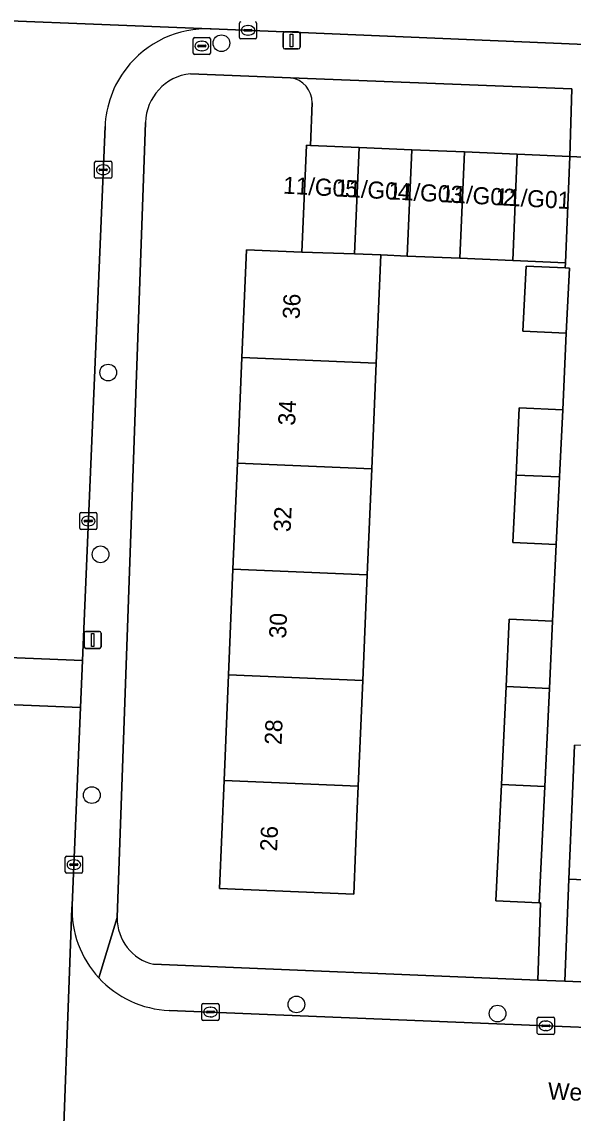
# Model space of a CAD drawing. Extents: x 160732 to 162107, y 387428 to 388479.
# Drawn here: x 161676.4 to 161708.7, y 387938.8 to 388002.7 of the extents above; entities that cross this region are included whole.
import ezdxf

# ---------------------------------------------------------------- set-up
doc = ezdxf.new("R2010")
doc.units = 0
for name, color, linetype in [('IMGEO_Boom', 7, 'Continuous'), ('IMGEO_Brandkraan', 7, 'Continuous'), ('IMGEO_Erf', 7, 'Continuous'), ('IMGEO_Kolk', 7, 'Continuous'), ('IMGEO_Lichtmast', 7, 'Continuous'), ('IMGEO_Openbare_ruimte_label', 7, 'Continuous'), ('IMGEO_Pand', 7, 'Continuous'), ('IMGEO_Pand_nummerreeks', 7, 'Continuous'), ('IMGEO_Parkeervlak_open', 7, 'Continuous'), ('IMGEO_Rijbaan_lokaal_open', 7, 'Continuous'), ('IMGEO_Voetpad_open', 7, 'Continuous')]:
    doc.layers.add(name, color=color, linetype=linetype)

msp = doc.modelspace()

# ---------------------------------------------------------------- linework, layer by layer
at = {"layer": 'IMGEO_Boom'}
for centre in [(161688.133, 388001.491), (161681.498, 387982.204), (161681.049, 387971.555), (161680.54, 387957.452), (161692.526, 387945.191), (161704.314, 387944.657)]:
    msp.add_circle(centre, 0.489, dxfattribs=at)
at = {"layer": 'IMGEO_Brandkraan'}
for p, q in [((161686.485, 388000.9), (161686.485, 388001.752)), ((161686.56, 388001.826), (161687.412, 388001.826)), ((161686.973, 388001.606), (161686.998, 388001.606)), ((161687.486, 388001.752), (161687.486, 388000.9)), ((161687.412, 388000.826), (161686.56, 388000.826)), ((161686.744, 388001.32), (161686.744, 388001.332)), ((161687.182, 388001.283), (161686.784, 388001.283)), ((161686.787, 388001.369), (161687.185, 388001.369)), ((161686.996, 388001.046), (161686.971, 388001.046)), ((161687.228, 388001.332), (161687.228, 388001.32))]:
    msp.add_line(p, q, dxfattribs=at)
for points in [[(161686.485, 388000.9), (161686.485, 388001.752)], [(161686.56, 388001.826), (161687.412, 388001.826)], [(161687.486, 388001.752), (161687.486, 388000.9)], [(161687.412, 388000.826), (161686.56, 388000.826)]]:
    msp.add_lwpolyline(points, dxfattribs=at)
for centre, radius, start, end in [((161686.562, 388001.75), 0.0765, 91.55205, 178.44795), ((161686.562, 388001.75), 0.0765, 91.55205, 178.44795), ((161687.41, 388001.75), 0.0765, 1.55205, 88.44795), ((161687.41, 388001.75), 0.0765, 1.55205, 88.44795), ((161686.562, 388000.902), 0.0765, 181.55205, 268.44795), ((161686.562, 388000.902), 0.0765, 181.55205, 268.44795), ((161686.784, 388001.329), 0.0403, 85.87752, 175.75265), ((161686.781, 388001.319), 0.0366, 178.93798, 274.71019), ((161687.185, 388001.326), 0.043, 264.86636, 352.45326), ((161687.189, 388001.331), 0.0386, 1.73085, 96.63898), ((161687.41, 388000.902), 0.0765, 271.55205, 358.44795), ((161687.41, 388000.902), 0.0765, 271.55205, 358.44795)]:
    msp.add_arc(centre, radius, start, end, dxfattribs=at)
for centre, major_axis, ratio, start_param, end_param in [((161686.972, 388001.326), (-0.387, 0.002), 0.722429, 4.712389, 7.853982), ((161686.997, 388001.326), (-0.39, 0.002), 0.717154, 1.570796, 4.712389)]:
    msp.add_ellipse(centre, major_axis=major_axis, ratio=ratio, start_param=start_param, end_param=end_param, dxfattribs=at)
at = {"layer": 'IMGEO_Erf'}
for points in [[(161692.183, 387999.472), (161686.312, 387999.703)], [(161704.813, 387963.808), (161705, 387967.755), (161707.542, 387967.634), (161707.755, 387972.129), (161705.213, 387972.25), (161705.4, 387976.195), (161705.587, 387980.14), (161708.129, 387980.02), (161708.342, 387984.515), (161705.801, 387984.636), (161705.981, 387988.442), (161708.272, 387988.332), (161708.286, 387988.632), (161705.199, 387988.763), (161702.112, 387988.894), (161699.024, 387989.025), (161697.472, 387989.091), (161697.203, 387982.749), (161696.94, 387976.554), (161696.677, 387970.36), (161696.414, 387964.165), (161696.151, 387957.97), (161696.095, 387956.651), (161695.883, 387951.655), (161688.017, 387951.989), (161688.285, 387958.304), (161688.548, 387964.499), (161688.811, 387970.694), (161689.074, 387976.888), (161689.337, 387983.083), (161689.605, 387989.399), (161692.847, 387989.261), (161693.113, 387995.515), (161693.347, 387995.505), (161693.442, 387997.993)], [(161683.681, 387996.849), (161682.026, 387950.276)], [(161684.162, 387947.545), (161706.674, 387946.613), (161706.834, 387951.148), (161706.76, 387951.151), (161704.218, 387951.259), (161704.541, 387958.074), (161704.813, 387963.808)]]:
    msp.add_lwpolyline(points, dxfattribs=at)
msp.add_lwpolyline([(161746.05, 387950.919), (161739.711, 387951.19), (161733.491, 387951.456), (161727.271, 387951.722), (161721.051, 387951.987), (161714.832, 387952.253), (161708.493, 387952.524), (161708.246, 387946.548), (161745.805, 387944.994)], close=True, dxfattribs=at)
for centre, radius, start, end in [((161686.638, 387996.763), 2.958, 96.324, 178.33231), ((161691.977, 387998.022), 1.465, 358.88005, 81.93218), ((161684.778, 387950.228), 2.753, 178.9983, 257.06184)]:
    msp.add_arc(centre, radius, start, end, dxfattribs=at)
at = {"layer": 'IMGEO_Kolk'}
for p, q in [((161689.195, 388001.818), (161689.195, 388002.67)), ((161689.454, 388002.238), (161689.454, 388002.25)), ((161689.892, 388002.201), (161689.494, 388002.201)), ((161689.497, 388002.287), (161689.895, 388002.287)), ((161689.683, 388002.524), (161689.708, 388002.524)), ((161689.938, 388002.25), (161689.938, 388002.238)), ((161690.196, 388002.67), (161690.196, 388001.818)), ((161690.122, 388001.744), (161689.27, 388001.744)), ((161689.706, 388001.964), (161689.681, 388001.964)), ((161680.705, 387993.654), (161680.705, 387994.506)), ((161680.78, 387994.58), (161681.632, 387994.58)), ((161681.706, 387994.506), (161681.706, 387993.654)), ((161680.964, 387994.074), (161680.964, 387994.086)), ((161681.402, 387994.037), (161681.004, 387994.037)), ((161681.007, 387994.123), (161681.405, 387994.123)), ((161681.216, 387993.8), (161681.191, 387993.8)), ((161681.193, 387994.36), (161681.218, 387994.36)), ((161681.448, 387994.086), (161681.448, 387994.074)), ((161681.632, 387993.58), (161680.78, 387993.58)), ((161679.911, 387974.006), (161680.763, 387974.006)), ((161679.836, 387973.08), (161679.836, 387973.932)), ((161680.095, 387973.5), (161680.095, 387973.512)), ((161680.533, 387973.463), (161680.135, 387973.463)), ((161680.138, 387973.549), (161680.536, 387973.549)), ((161680.324, 387973.786), (161680.349, 387973.786)), ((161680.579, 387973.512), (161680.579, 387973.5)), ((161680.837, 387973.932), (161680.837, 387973.08)), ((161680.763, 387973.006), (161679.911, 387973.006)), ((161680.347, 387973.226), (161680.322, 387973.226)), ((161678.986, 387952.951), (161678.986, 387953.803)), ((161679.061, 387953.877), (161679.913, 387953.877)), ((161679.474, 387953.657), (161679.499, 387953.657)), ((161679.987, 387953.803), (161679.987, 387952.951)), ((161679.913, 387952.877), (161679.061, 387952.877)), ((161679.245, 387953.371), (161679.245, 387953.383)), ((161679.683, 387953.334), (161679.285, 387953.334)), ((161679.288, 387953.42), (161679.686, 387953.42)), ((161679.497, 387953.097), (161679.472, 387953.097)), ((161679.729, 387953.383), (161679.729, 387953.371)), ((161686.991, 387944.321), (161686.991, 387945.173)), ((161687.066, 387945.247), (161687.918, 387945.247)), ((161687.992, 387945.173), (161687.992, 387944.321)), ((161687.25, 387944.741), (161687.25, 387944.753)), ((161687.688, 387944.704), (161687.29, 387944.704)), ((161687.293, 387944.79), (161687.691, 387944.79)), ((161687.479, 387945.027), (161687.504, 387945.027)), ((161687.734, 387944.753), (161687.734, 387944.741)), ((161687.918, 387944.247), (161687.066, 387944.247)), ((161687.502, 387944.467), (161687.477, 387944.467)), ((161706.643, 387943.515), (161706.643, 387944.367)), ((161706.718, 387944.441), (161707.57, 387944.441)), ((161706.902, 387943.935), (161706.902, 387943.947)), ((161707.34, 387943.898), (161706.942, 387943.898)), ((161706.945, 387943.984), (161707.343, 387943.984)), ((161707.131, 387944.221), (161707.156, 387944.221)), ((161707.386, 387943.947), (161707.386, 387943.935)), ((161707.644, 387944.367), (161707.644, 387943.515)), ((161707.57, 387943.441), (161706.718, 387943.441)), ((161707.154, 387943.661), (161707.129, 387943.661))]:
    msp.add_line(p, q, dxfattribs=at)
for points in [[(161689.195, 388001.818), (161689.195, 388002.67)], [(161690.196, 388002.67), (161690.196, 388001.818)], [(161690.122, 388001.744), (161689.27, 388001.744)], [(161680.705, 387993.654), (161680.705, 387994.506)], [(161680.78, 387994.58), (161681.632, 387994.58)], [(161681.706, 387994.506), (161681.706, 387993.654)], [(161681.632, 387993.58), (161680.78, 387993.58)], [(161679.911, 387974.006), (161680.763, 387974.006)], [(161679.836, 387973.08), (161679.836, 387973.932)], [(161680.837, 387973.932), (161680.837, 387973.08)], [(161680.763, 387973.006), (161679.911, 387973.006)], [(161678.986, 387952.951), (161678.986, 387953.803)], [(161679.061, 387953.877), (161679.913, 387953.877)], [(161679.987, 387953.803), (161679.987, 387952.951)], [(161679.913, 387952.877), (161679.061, 387952.877)], [(161686.991, 387944.321), (161686.991, 387945.173)], [(161687.066, 387945.247), (161687.918, 387945.247)], [(161687.992, 387945.173), (161687.992, 387944.321)], [(161687.918, 387944.247), (161687.066, 387944.247)], [(161706.643, 387943.515), (161706.643, 387944.367)], [(161706.718, 387944.441), (161707.57, 387944.441)], [(161707.644, 387944.367), (161707.644, 387943.515)], [(161707.57, 387943.441), (161706.718, 387943.441)]]:
    msp.add_lwpolyline(points, dxfattribs=at)
for centre, radius, start, end in [((161689.272, 388002.668), 0.0765, 91.55205, 178.44795), ((161689.272, 388002.668), 0.0765, 91.55205, 178.44795), ((161690.12, 388002.668), 0.0765, 1.55205, 88.44795), ((161690.12, 388002.668), 0.0765, 1.55205, 88.44795), ((161689.494, 388002.247), 0.0403, 85.87752, 175.75265), ((161689.491, 388002.237), 0.0366, 178.93798, 274.71019), ((161689.895, 388002.244), 0.043, 264.86636, 352.45326), ((161689.899, 388002.249), 0.0386, 1.73085, 96.63898), ((161689.272, 388001.82), 0.0765, 181.55205, 268.44795), ((161689.272, 388001.82), 0.0765, 181.55205, 268.44795), ((161690.12, 388001.82), 0.0765, 271.55205, 358.44795), ((161690.12, 388001.82), 0.0765, 271.55205, 358.44795), ((161680.782, 387994.504), 0.0765, 91.55205, 178.44795), ((161680.782, 387994.504), 0.0765, 91.55205, 178.44795), ((161681.63, 387994.504), 0.0765, 1.55205, 88.44795), ((161681.63, 387994.504), 0.0765, 1.55205, 88.44795), ((161681.004, 387994.083), 0.0403, 85.87752, 175.75265), ((161681.001, 387994.073), 0.0366, 178.93798, 274.71019), ((161681.405, 387994.08), 0.043, 264.86636, 352.45326), ((161681.409, 387994.085), 0.0386, 1.73085, 96.63898), ((161680.782, 387993.656), 0.0765, 181.55205, 268.44795), ((161680.782, 387993.656), 0.0765, 181.55205, 268.44795), ((161681.63, 387993.656), 0.0765, 271.55205, 358.44795), ((161681.63, 387993.656), 0.0765, 271.55205, 358.44795), ((161679.913, 387973.93), 0.0765, 91.55205, 178.44795), ((161679.913, 387973.93), 0.0765, 91.55205, 178.44795), ((161680.761, 387973.93), 0.0765, 1.55205, 88.44795), ((161680.761, 387973.93), 0.0765, 1.55205, 88.44795), ((161680.135, 387973.509), 0.0403, 85.87752, 175.75265), ((161680.132, 387973.499), 0.0366, 178.93798, 274.71019), ((161680.536, 387973.506), 0.043, 264.86636, 352.45326), ((161680.54, 387973.511), 0.0386, 1.73085, 96.63898), ((161679.913, 387973.082), 0.0765, 181.55205, 268.44795), ((161679.913, 387973.082), 0.0765, 181.55205, 268.44795), ((161680.761, 387973.082), 0.0765, 271.55205, 358.44795), ((161680.761, 387973.082), 0.0765, 271.55205, 358.44795), ((161679.063, 387953.801), 0.0765, 91.55205, 178.44795), ((161679.063, 387953.801), 0.0765, 91.55205, 178.44795), ((161679.911, 387953.801), 0.0765, 1.55205, 88.44795), ((161679.911, 387953.801), 0.0765, 1.55205, 88.44795), ((161679.063, 387952.953), 0.0765, 181.55205, 268.44795), ((161679.063, 387952.953), 0.0765, 181.55205, 268.44795), ((161679.285, 387953.38), 0.0403, 85.87752, 175.75265), ((161679.282, 387953.37), 0.0366, 178.93798, 274.71019), ((161679.686, 387953.377), 0.043, 264.86636, 352.45326), ((161679.69, 387953.382), 0.0386, 1.73085, 96.63898), ((161679.911, 387952.953), 0.0765, 271.55205, 358.44795), ((161679.911, 387952.953), 0.0765, 271.55205, 358.44795), ((161687.068, 387945.171), 0.0765, 91.55205, 178.44795), ((161687.068, 387945.171), 0.0765, 91.55205, 178.44795), ((161687.916, 387945.171), 0.0765, 1.55205, 88.44795), ((161687.916, 387945.171), 0.0765, 1.55205, 88.44795), ((161687.29, 387944.75), 0.0403, 85.87752, 175.75265), ((161687.287, 387944.74), 0.0366, 178.93798, 274.71019), ((161687.691, 387944.747), 0.043, 264.86636, 352.45326), ((161687.695, 387944.752), 0.0386, 1.73085, 96.63898), ((161687.068, 387944.323), 0.0765, 181.55205, 268.44795), ((161687.068, 387944.323), 0.0765, 181.55205, 268.44795), ((161687.916, 387944.323), 0.0765, 271.55205, 358.44795), ((161687.916, 387944.323), 0.0765, 271.55205, 358.44795), ((161706.72, 387944.365), 0.0765, 91.55205, 178.44795), ((161706.72, 387944.365), 0.0765, 91.55205, 178.44795), ((161706.942, 387943.944), 0.0403, 85.87752, 175.75265), ((161706.939, 387943.934), 0.0366, 178.93798, 274.71019), ((161707.343, 387943.941), 0.043, 264.86636, 352.45326), ((161707.347, 387943.946), 0.0386, 1.73085, 96.63898), ((161707.568, 387944.365), 0.0765, 1.55205, 88.44795), ((161707.568, 387944.365), 0.0765, 1.55205, 88.44795), ((161706.72, 387943.517), 0.0765, 181.55205, 268.44795), ((161706.72, 387943.517), 0.0765, 181.55205, 268.44795), ((161707.568, 387943.517), 0.0765, 271.55205, 358.44795), ((161707.568, 387943.517), 0.0765, 271.55205, 358.44795)]:
    msp.add_arc(centre, radius, start, end, dxfattribs=at)
for centre, major_axis, ratio, start_param, end_param in [((161689.682, 388002.244), (-0.387, 0.002), 0.722429, 4.712389, 7.853982), ((161689.707, 388002.244), (-0.39, 0.002), 0.717154, 1.570796, 4.712389), ((161681.192, 387994.08), (-0.387, 0.002), 0.722429, 4.712389, 7.853982), ((161681.217, 387994.08), (-0.39, 0.002), 0.717154, 1.570796, 4.712389), ((161680.323, 387973.506), (-0.387, 0.002), 0.722429, 4.712389, 7.853982), ((161680.348, 387973.506), (-0.39, 0.002), 0.717154, 1.570796, 4.712389), ((161679.473, 387953.377), (-0.387, 0.002), 0.722429, 4.712389, 7.853982), ((161679.498, 387953.377), (-0.39, 0.002), 0.717154, 1.570796, 4.712389), ((161687.478, 387944.747), (-0.387, 0.002), 0.722429, 4.712389, 7.853982), ((161687.503, 387944.747), (-0.39, 0.002), 0.717154, 1.570796, 4.712389), ((161707.13, 387943.941), (-0.387, 0.002), 0.722429, 4.712389, 7.853982), ((161707.155, 387943.941), (-0.39, 0.002), 0.717154, 1.570796, 4.712389)]:
    msp.add_ellipse(centre, major_axis=major_axis, ratio=ratio, start_param=start_param, end_param=end_param, dxfattribs=at)
at = {"layer": 'IMGEO_Lichtmast'}
for p, q in [((161691.848, 388002.154), (161692.638, 388002.154)), ((161692.638, 388002.154), (161691.848, 388002.154)), ((161691.748, 388001.254), (161691.748, 388002.054)), ((161691.748, 388002.054), (161691.748, 388001.254)), ((161692.738, 388002.054), (161692.738, 388001.254)), ((161692.738, 388001.254), (161692.738, 388002.054)), ((161692.638, 388001.154), (161691.848, 388001.154)), ((161691.848, 388001.154), (161692.638, 388001.154)), ((161680.092, 387966.141), (161680.092, 387966.941)), ((161680.092, 387966.941), (161680.092, 387966.141)), ((161680.192, 387967.041), (161680.982, 387967.041)), ((161680.982, 387967.041), (161680.192, 387967.041)), ((161681.082, 387966.941), (161681.082, 387966.141)), ((161681.082, 387966.141), (161681.082, 387966.941)), ((161680.982, 387966.041), (161680.192, 387966.041)), ((161680.192, 387966.041), (161680.982, 387966.041))]:
    msp.add_line(p, q, dxfattribs=at)
for points in [[(161692.168, 388002.029), (161692.318, 388002.029), (161692.318, 388001.279), (161692.168, 388001.279), (161692.168, 388002.029)], [(161680.512, 387966.916), (161680.662, 387966.916), (161680.662, 387966.166), (161680.512, 387966.166), (161680.512, 387966.916)]]:
    msp.add_lwpolyline(points, dxfattribs=at)
for centre, start, end in [((161691.848, 388002.054), 90, 180), ((161691.848, 388002.054), 90, 180), ((161692.638, 388002.054), 0, 90), ((161692.638, 388002.054), 360, 90), ((161691.848, 388001.254), 180, 270), ((161691.848, 388001.254), 180, 270), ((161692.638, 388001.254), 270, 0), ((161692.638, 388001.254), 270, 0), ((161680.192, 387966.941), 90, 180), ((161680.192, 387966.941), 90, 180), ((161680.982, 387966.941), 0, 90), ((161680.982, 387966.941), 360, 90), ((161680.192, 387966.141), 180, 270), ((161680.192, 387966.141), 180, 270), ((161680.982, 387966.141), 270, 0), ((161680.982, 387966.141), 270, 0)]:
    msp.add_arc(centre, 0.1, start, end, dxfattribs=at)
at = {"layer": 'IMGEO_Pand'}
for points in [[(161693.347, 387995.505), (161693.113, 387995.515), (161692.847, 387989.261), (161695.936, 387989.147), (161696.201, 387995.384)], [(161699.024, 387989.025), (161699.288, 387995.253), (161696.201, 387995.384), (161695.936, 387989.147), (161697.472, 387989.091)], [(161702.112, 387988.894), (161702.376, 387995.122), (161699.288, 387995.253), (161699.024, 387989.025)], [(161705.199, 387988.763), (161705.463, 387994.991), (161702.376, 387995.122), (161702.112, 387988.894)], [(161708.286, 387988.632), (161708.551, 387994.86), (161705.463, 387994.991), (161705.199, 387988.763)], [(161695.936, 387989.147), (161692.847, 387989.261), (161689.605, 387989.399), (161689.337, 387983.083), (161697.203, 387982.749), (161697.472, 387989.091)], [(161708.523, 387988.32), (161708.272, 387988.332), (161705.981, 387988.442), (161705.801, 387984.636), (161708.342, 387984.515)], [(161689.337, 387983.083), (161689.074, 387976.888), (161696.94, 387976.554), (161697.203, 387982.749)], [(161708.129, 387980.02), (161705.587, 387980.14), (161705.4, 387976.195), (161707.943, 387976.087)], [(161689.074, 387976.888), (161688.811, 387970.694), (161696.677, 387970.36), (161696.94, 387976.554)], [(161707.943, 387976.087), (161705.4, 387976.195), (161705.213, 387972.25), (161707.755, 387972.129)], [(161688.811, 387970.694), (161688.548, 387964.499), (161696.414, 387964.165), (161696.677, 387970.36)], [(161707.542, 387967.634), (161705, 387967.755), (161704.813, 387963.808), (161707.356, 387963.7)], [(161696.151, 387957.97), (161696.414, 387964.165), (161688.548, 387964.499), (161688.285, 387958.304)], [(161704.541, 387958.074), (161707.083, 387957.952), (161707.356, 387963.7), (161704.813, 387963.808)], [(161715.167, 387960.116), (161708.829, 387960.387), (161708.706, 387957.52), (161708.493, 387952.524), (161714.832, 387952.253)], [(161688.285, 387958.304), (161688.017, 387951.989), (161695.883, 387951.655), (161696.095, 387956.651), (161696.151, 387957.97)], [(161707.083, 387957.952), (161704.541, 387958.074), (161704.218, 387951.259), (161706.76, 387951.151)]]:
    msp.add_lwpolyline(points, close=True, dxfattribs=at)
at = {"layer": 'IMGEO_Parkeervlak_open'}
msp.add_lwpolyline([(161693.442, 387997.993), (161693.347, 387995.505), (161696.201, 387995.384), (161699.288, 387995.253), (161702.376, 387995.122), (161705.463, 387994.991), (161708.551, 387994.86), (161708.66, 387998.822), (161692.183, 387999.472)], dxfattribs=at)
msp.add_arc((161691.977, 387998.022), 1.465, 358.88005, 81.93218, dxfattribs=at)
at = {"layer": 'IMGEO_Rijbaan_lokaal_open'}
for points in [[(161717.19, 388008.025), (161709.065, 388008.357), (161703.887, 388008.569), (161698.621, 388008.784), (161694.077, 388008.97), (161683.572, 388009.4), (161678.252, 388009.653), (161668.332, 388010.078), (161657.859, 388010.481), (161657.585, 388003.529), (161668.71, 388003.074), (161668.872, 388003.081), (161687.47, 388002.343), (161687.542, 388002.336), (161692.761, 388002.116), (161708.977, 388001.433), (161716.898, 388001.099)], [(161679.991, 387965.336), (161673.246, 387965.601), (161673.138, 387962.853), (161679.875, 387962.588)], [(161678.692, 387932.162), (161678.688, 387932.314), (161679.365, 387950.837), (161679.386, 387951.015), (161679.875, 387962.588), (161673.138, 387962.853), (161672.099, 387936.422), (161672.104, 387936.309), (161671.404, 387919.219), (161671.133, 387912.753), (161670.931, 387907.558), (161677.703, 387907.274)]]:
    msp.add_lwpolyline(points, close=True, dxfattribs=at)
for points in [[(161687.542, 388002.336), (161687.47, 388002.343), (161668.872, 388003.081), (161668.71, 388003.074)], [(161674.49, 387997.22), (161673.246, 387965.601), (161679.991, 387965.336), (161681.312, 387996.606)], [(161679.386, 387951.015), (161679.365, 387950.837), (161678.688, 387932.314), (161678.692, 387932.162)], [(161733.065, 387942.876), (161685.068, 387944.845)]]:
    msp.add_lwpolyline(points, dxfattribs=at)
for centre, radius, start, end in [((161687.292, 387996.357), 5.984, 87.60926, 142.50108), ((161687.285, 387996.357), 5.978, 142.45602, 177.61302), ((161685.306, 387950.764), 5.925, 177.57549, 222.63868), ((161685.303, 387950.76), 5.92, 222.63004, 267.72802)]:
    msp.add_arc(centre, radius, start, end, dxfattribs=at)
at = {"layer": 'IMGEO_Voetpad_open'}
for points in [[(161753.012, 387999.577), (161748.616, 387999.762), (161742.974, 388000), (161719.685, 388000.981), (161716.898, 388001.099), (161708.977, 388001.433), (161692.761, 388002.116), (161687.542, 388002.336)], [(161686.312, 387999.703), (161692.183, 387999.472), (161708.66, 387998.822), (161708.551, 387994.86), (161710.197, 387994.769), (161710.352, 387998.755), (161712.075, 387998.688), (161747.915, 387997.187), (161749.399, 387997.125), (161768.072, 387996.343), (161771.187, 387996.23)], [(161681.312, 387996.606), (161679.991, 387965.336), (161679.875, 387962.588), (161679.386, 387951.015)], [(161680.947, 387946.751), (161682.026, 387950.276), (161683.681, 387996.849)], [(161710.197, 387994.769), (161708.551, 387994.86), (161708.286, 387988.632), (161708.272, 387988.332), (161708.523, 387988.32), (161708.342, 387984.515), (161708.129, 387980.02), (161707.943, 387976.087), (161707.755, 387972.129), (161707.542, 387967.634), (161707.356, 387963.7), (161707.083, 387957.952), (161706.76, 387951.151), (161706.834, 387951.148), (161706.674, 387946.613), (161708.246, 387946.548), (161708.493, 387952.524), (161708.706, 387957.52), (161708.829, 387960.387)], [(161682.026, 387950.276), (161680.947, 387946.751)], [(161708.246, 387946.548), (161706.674, 387946.613), (161684.162, 387947.545)], [(161768.993, 387944.007), (161765.69, 387944.17), (161747.315, 387944.931), (161745.805, 387944.994), (161708.246, 387946.548)], [(161685.068, 387944.845), (161733.065, 387942.876), (161735.843, 387942.762), (161746.257, 387942.335), (161750.891, 387942.145), (161754.277, 387942.006), (161760.636, 387941.772), (161770.346, 387941.451), (161771.123, 387941.423), (161771.216, 387945.869)]]:
    msp.add_lwpolyline(points, dxfattribs=at)
for centre, radius, start, end in [((161687.292, 387996.357), 5.984, 87.60926, 142.50108), ((161687.285, 387996.357), 5.978, 142.45602, 177.61302), ((161686.638, 387996.763), 2.958, 96.324, 178.33231), ((161685.306, 387950.764), 5.925, 177.57549, 222.63868), ((161684.778, 387950.228), 2.753, 178.9983, 257.06184), ((161685.303, 387950.76), 5.92, 222.63004, 267.72802)]:
    msp.add_arc(centre, radius, start, end, dxfattribs=at)

# ---------------------------------------------------------------- texts
at = {"layer": 'IMGEO_Openbare_ruimte_label'}
msp.add_text('Westmallestraat', height=1, rotation=357.7071, dxfattribs=at).set_placement((161707.251, 387939.626))
at = {"layer": 'IMGEO_Pand_nummerreeks'}
for s, rotation, p in [('11/G05', 356.90594, (161691.726, 387992.687)), ('11/G04', 356.90594, (161694.809, 387992.52)), ('11/G03', 356.90594, (161697.893, 387992.353)), ('11/G02', 356.90594, (161700.97, 387992.187)), ('11/G01', 356.90594, (161704.169, 387992.014)), ('36', 87.56934, (161692.715, 387985.317)), ('34', 87.56934, (161692.45, 387979.082)), ('32', 87.56934, (161692.186, 387972.845)), ('30', 87.56934, (161691.921, 387966.615)), ('28', 87.56934, (161691.656, 387960.38)), ('26', 87.56934, (161691.392, 387954.142))]:
    msp.add_text(s, height=1, rotation=rotation, dxfattribs=at).set_placement(p)

doc.saveas('drawing.dxf')
